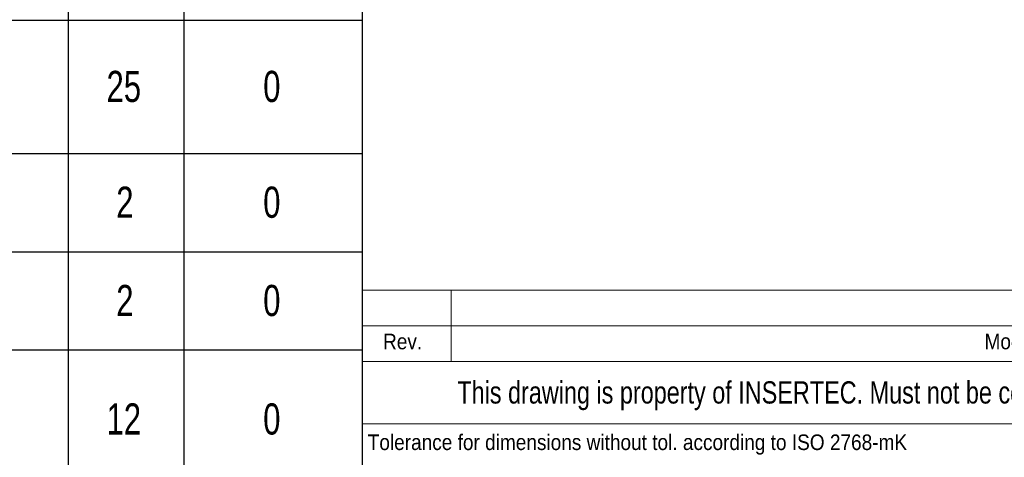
# Model space of a CAD drawing. Header units: millimetres. Extents: x 525 to 29324, y 175 to 20618.
# Tile 322 of 588: x 21440 to 25309, y 2493 to 4215. Entities that reach past the tile are written whole.
import ezdxf

# ---------------------------------------------------------------- set-up
doc = ezdxf.new("R2010")
doc.units = ezdxf.units.MM
doc.linetypes.add('SLD-Continua', pattern=[0])
doc.layers.add('COTAS', color=1, linetype='SLD-Continua')
doc.layers.add('SLD-0', color=179, linetype='SLD-Continua')
doc.styles.add('SLDTEXTSTYLE3', font='GOTHIC.TTF', dxfattribs={"width": 0.913})
doc.styles.add('SLDTEXTSTYLE4', font='ARIALN.TTF', dxfattribs={"width": 0.917722})
doc.styles.add('SLDTEXTSTYLE6', font='ARIALN.TTF', dxfattribs={"width": 0.87})

# ---------------------------------------------------------------- blocks, each defined once
blk = doc.blocks.new('SW_TABLEANNOTATION_0')
at = {"layer": 'COTAS', "color": 0, "ltscale": 35}
for p, q in [((8788.8, 3843.7), (8788.8, 3319.3)), ((9243.8, 3843.7), (9243.8, 3319.3)), ((9943.8, 3843.7), (9943.8, 3319.3)), ((8263.8, 3319.3), (8788.8, 3319.3)), ((8788.8, 3319.3), (8788.8, 2795)), ((8788.8, 3319.3), (9243.8, 3319.3)), ((9243.8, 3319.3), (9243.8, 2795)), ((9243.8, 3319.3), (9943.8, 3319.3)), ((9943.8, 3319.3), (9943.8, 2795)), ((8263.8, 2795), (8788.8, 2795)), ((8788.8, 2795), (8788.8, 2408.2)), ((8788.8, 2795), (9243.8, 2795)), ((9243.8, 2795), (9243.8, 2408.2)), ((9243.8, 2795), (9943.8, 2795)), ((9943.8, 2795), (9943.8, 2408.2)), ((8263.8, 2408.2), (8788.8, 2408.2)), ((8788.8, 2408.2), (8788.8, 2021.4)), ((8788.8, 2408.2), (9243.8, 2408.2)), ((9243.8, 2408.2), (9243.8, 2021.4)), ((9243.8, 2408.2), (9943.8, 2408.2)), ((9943.8, 2408.2), (9943.8, 2021.4)), ((8263.8, 2021.4), (8788.8, 2021.4)), ((8788.8, 2021.4), (8788.8, 1476.2)), ((8788.8, 2021.4), (9243.8, 2021.4)), ((9243.8, 2021.4), (9243.8, 1476.2)), ((9243.8, 2021.4), (9943.8, 2021.4)), ((9943.8, 2021.4), (9943.8, 1476.2))]:
    blk.add_line(p, q, dxfattribs=at)
at = {"layer": 'COTAS', "color": 0, "ltscale": 35, "char_height": 122.5, "attachment_point": 1, "style": 'SLDTEXTSTYLE6'}
for s, insert in [('25', (8939.6, 3119.7)), ('0', (9555.4, 3119.7)), ('2', (8977.9, 2664.2)), ('0', (9555.4, 2664.2)), ('2', (8977.9, 2277.4)), ('0', (9555.4, 2277.4)), ('12', (8939.6, 1811.4)), ('0', (9555.4, 1811.4))]:
    blk.add_mtext(s, dxfattribs=dict(at, insert=insert))

msp = doc.modelspace()

# ---------------------------------------------------------------- linework, layer by layer
at = {"color": 7, "linetype": 'SLD-Continua', "lineweight": 18, "ltscale": 35}
for p, q in [((22785, 3150), (29085, 3150)), ((22785, 3150), (22785, 3010)), ((23135, 3150), (23135, 2870)), ((22785, 3010), (29085, 3010)), ((22785, 3010), (22785, 2870)), ((22785, 2870), (22785, 2625)), ((22785, 2870), (29085, 2870)), ((22785, 2625), (22785, 2485)), ((22785, 2625), (29085, 2625))]:
    msp.add_line(p, q, dxfattribs=at)

# ---------------------------------------------------------------- block references
at = {"layer": 'COTAS', "ltscale": 35}
msp.add_blockref('SW_TABLEANNOTATION_0', (12841.2, 893.7), dxfattribs=at)

# ---------------------------------------------------------------- texts
at = {"color": 7, "linetype": 'Continuous', "lineweight": 0, "ltscale": 35, "char_height": 61.25, "style": 'SLDTEXTSTYLE3'}
for s, insert, attachment_point in [('Modification', (25431, 2979.1), 2), ('Rev.', (22944.6, 2979.1), 2), ('Tolerance for dimensions without tol. according to ISO 2768-mK', (22807.4, 2582.7), 1)]:
    msp.add_mtext(s, dxfattribs=dict(at, insert=insert, attachment_point=attachment_point))
at = {"layer": 'SLD-0', "color": 7, "ltscale": 35, "insert": (25766.9, 2791.9), "char_height": 87.5, "attachment_point": 2, "style": 'SLDTEXTSTYLE4'}
msp.add_mtext('This drawing is property of INSERTEC. Must not be copier or transferred to third parties in any way without written authorization.', dxfattribs=at)

doc.saveas('drawing.dxf')
